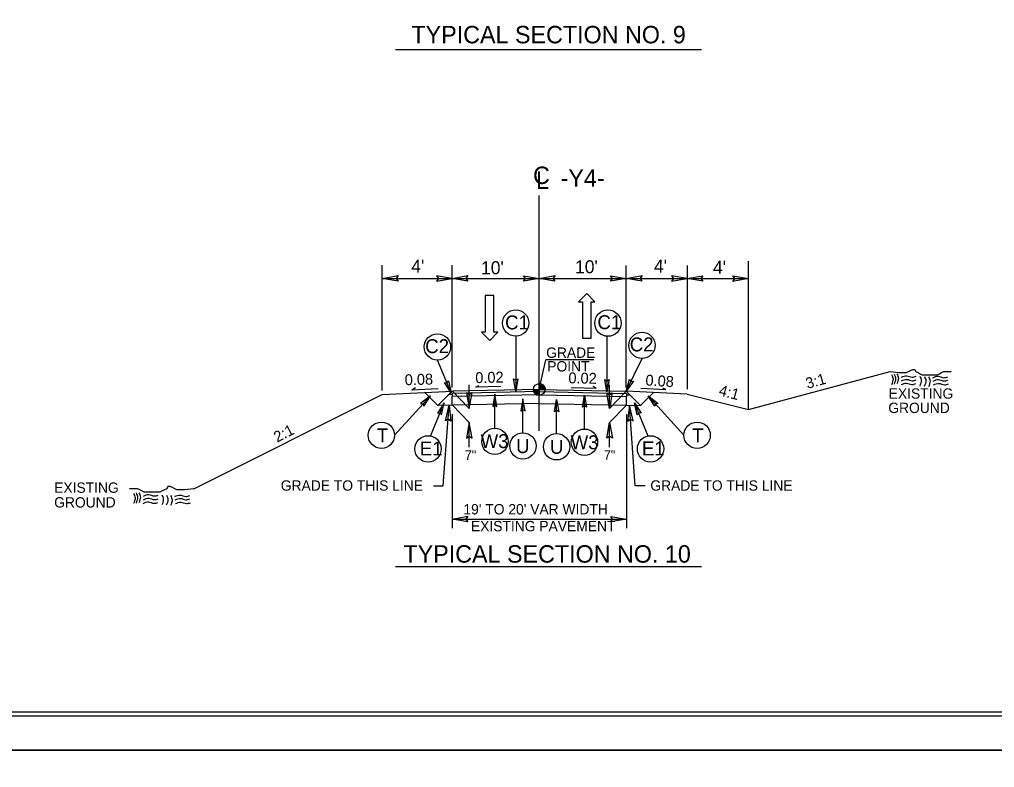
# Model space of a CAD drawing. Extents: x 573813 to 575363, y -54752 to -53123.
# Drawn here: x 574786.5 to 574913.7, y -54005.6 to -53908 of the extents above; entities that cross this region are included whole.
import ezdxf

# ---------------------------------------------------------------- set-up
doc = ezdxf.new("R2010")
doc.units = 0
for name, color, linetype in [('Old_Level_1', 7, 'Continuous'), ('Old_Level_11', 7, 'Continuous'), ('Old_Level_2', 7, 'Continuous'), ('Old_Level_3', 7, 'Continuous'), ('Prop Lane Arrow CELL', 7, 'Continuous'), ('Prop Pavement Schedule Description CELL', 7, 'Continuous'), ('Sheet Cutting Line CELL', 7, 'Continuous'), ('Sheet Plot Border Inside CELL', 7, 'Continuous'), ('Sheet Plot Border Outside CELL', 7, 'Continuous'), ('Sheet Typical CELL', 7, 'Continuous'), ('Typical Grade Point Symbol CELL', 7, 'Continuous'), ('Typical ID Circle CELL', 7, 'Continuous'), ('Typical Terminator CELL', 7, 'Continuous'), ('Typical Text ID Circle CELL', 7, 'Continuous')]:
    doc.layers.add(name, color=color, linetype=linetype)

msp = doc.modelspace()

# ---------------------------------------------------------------- linework, layer by layer
at = {"layer": 'Old_Level_1'}
for p, q in [((574881.63, -53958.84), (574900.11, -53953.9)), ((574833.82, -53956.89), (574843, -53956.47)), ((574839.33, -53956.58), (574841.08, -53958.33)), ((574842.93, -53956.47), (574841.08, -53958.33)), ((574854.31, -53956.52), (574842.93, -53956.75)), ((574842.93, -53956.75), (574842.94, -53957.16)), ((574854.31, -53956.23), (574843, -53956.47)), ((574846.02, -53955.93), (574846.4, -53955.74)), ((574849.29, -53955.86), (574846.02, -53955.93)), ((574854.31, -53956.23), (574865.66, -53956.47)), ((574854.31, -53956.52), (574865.68, -53956.75)), ((574858.47, -53955.98), (574861.74, -53956.05)), ((574861.74, -53956.05), (574861.36, -53955.86)), ((574865.66, -53956.47), (574867.52, -53958.33)), ((574873.63, -53956.84), (574865.66, -53956.47)), ((574865.68, -53956.75), (574865.68, -53957.16)), ((574869.21, -53956.63), (574867.52, -53958.33)), ((574809.23, -53969.19), (574833.82, -53956.89)), ((574842.94, -53956.88), (574842.52, -53956.89)), ((574854.31, -53956.94), (574842.94, -53957.17)), ((574842.94, -53958.29), (574842.94, -53957.16)), ((574854.31, -53956.94), (574865.68, -53957.16)), ((574865.68, -53956.92), (574866.12, -53956.93)), ((574865.68, -53958.29), (574865.68, -53957.16)), ((574873.63, -53956.84), (574881.63, -53958.84)), ((574842.94, -53958.29), (574841.08, -53958.33)), ((574854.31, -53958.05), (574842.94, -53958.29)), ((574854.31, -53958.05), (574865.68, -53958.29)), ((574865.68, -53958.29), (574867.52, -53958.33))]:
    msp.add_line(p, q, dxfattribs=at)
for points in [[(574900.11, -53953.9), (574901.23, -53954.04), (574901.51, -53954.04), (574901.93, -53954.04), (574902.21, -53954.04), (574902.49, -53953.9), (574902.77, -53953.76), (574903.05, -53953.62), (574903.33, -53953.62), (574903.47, -53953.9), (574903.75, -53954.04), (574904.03, -53954.18), (574904.31, -53954.32), (574904.59, -53954.32), (574904.87, -53954.32), (574905.15, -53954.32), (574905.43, -53954.32), (574905.71, -53954.32), (574905.99, -53954.32), (574906.27, -53954.32), (574906.55, -53954.18), (574906.83, -53954.04), (574907.11, -53953.9), (574907.53, -53953.9), (574907.81, -53953.9), (574908.09, -53953.9)], [(574809.23, -53969.19), (574808.05, -53969.34), (574807.75, -53969.34), (574807.31, -53969.34), (574807.02, -53969.34), (574806.72, -53969.19), (574806.43, -53969.04), (574806.13, -53968.89), (574805.84, -53968.89), (574805.69, -53969.19), (574805.39, -53969.34), (574805.1, -53969.48), (574804.8, -53969.63), (574804.51, -53969.63), (574804.21, -53969.63), (574803.92, -53969.63), (574803.62, -53969.63), (574803.33, -53969.63), (574803.03, -53969.63), (574802.74, -53969.63), (574802.44, -53969.48), (574802.15, -53969.34), (574801.85, -53969.19), (574801.41, -53969.19), (574801.12, -53969.19), (574800.82, -53969.19)]]:
    msp.add_lwpolyline(points, dxfattribs=at)
at = {"layer": 'Old_Level_11'}
for p, q in [((574835.54, -53911.9), (574875.5, -53911.9)), ((574833.82, -53956.36), (574833.82, -53940.02)), ((574842.93, -53956), (574842.93, -53940.02)), ((574865.66, -53956), (574865.66, -53940.06)), ((574873.63, -53940.06), (574873.63, -53956.2)), ((574881.63, -53958.75), (574881.63, -53939.51)), ((574833.82, -53941.75), (574842.93, -53941.76)), ((574842.93, -53941.76), (574854.31, -53941.76)), ((574854.31, -53941.76), (574865.66, -53941.76)), ((574865.66, -53941.76), (574873.63, -53941.77)), ((574873.63, -53941.77), (574881.63, -53941.77)), ((574854.31, -53956.23), (574855.16, -53952.36)), ((574861.42, -53952.36), (574855.16, -53952.36)), ((574843, -53956.46), (574845.18, -53958.72)), ((574845.18, -53958.72), (574845.18, -53955.65)), ((574863.48, -53958.72), (574863.48, -53955.65)), ((574865.66, -53956.47), (574863.48, -53958.72)), ((574835.42, -53962.21), (574840.09, -53957.07)), ((574873.19, -53962.21), (574868.53, -53957.07)), ((574841.78, -53968.79), (574842.54, -53958.29)), ((574842.99, -53958.29), (574845.17, -53960.55)), ((574865.68, -53958.29), (574863.49, -53960.55)), ((574866.84, -53968.79), (574866.07, -53958.29)), ((574842.94, -53959.46), (574842.94, -53974.33)), ((574845.17, -53963.76), (574845.17, -53960.55)), ((574863.49, -53963.76), (574863.49, -53960.55)), ((574865.68, -53959.46), (574865.68, -53974.33)), ((574840.49, -53968.79), (574841.78, -53968.79)), ((574868.12, -53968.79), (574866.84, -53968.79)), ((574842.94, -53973.14), (574865.68, -53973.14)), ((574835.54, -53979.32), (574875.5, -53979.32))]:
    msp.add_line(p, q, dxfattribs=at)
for points in [[(574835.87, -53942.1), (574833.82, -53941.75), (574835.88, -53941.39), (574835.62, -53941.75)], [(574840.89, -53942.12), (574842.93, -53941.76), (574840.88, -53941.4), (574841.14, -53941.76)], [(574844.98, -53942.11), (574842.93, -53941.76), (574844.99, -53941.39), (574844.73, -53941.76)], [(574852.26, -53941.41), (574854.31, -53941.76), (574852.25, -53942.12), (574852.51, -53941.76)], [(574856.35, -53942.11), (574854.31, -53941.76), (574856.37, -53941.39), (574856.1, -53941.76)], [(574863.61, -53941.41), (574865.66, -53941.76), (574863.6, -53942.12), (574863.86, -53941.76)], [(574867.71, -53942.11), (574865.66, -53941.76), (574867.72, -53941.39), (574867.46, -53941.76)], [(574871.58, -53942.12), (574873.63, -53941.77), (574871.57, -53941.41), (574871.83, -53941.77)], [(574875.67, -53942.12), (574873.63, -53941.77), (574875.68, -53941.41), (574875.42, -53941.77)], [(574879.58, -53941.42), (574881.63, -53941.77), (574879.57, -53942.13), (574879.83, -53941.77)], [(574844.83, -53956.68), (574845.18, -53958.72), (574845.55, -53956.66), (574845.18, -53956.93)], [(574863.84, -53956.68), (574863.48, -53958.72), (574863.12, -53956.66), (574863.48, -53956.93)], [(574842.07, -53960.32), (574842.54, -53958.29), (574842.78, -53960.37), (574842.43, -53960.09)], [(574866.55, -53960.32), (574866.07, -53958.29), (574865.84, -53960.37), (574866.18, -53960.09)], [(574845.53, -53962.6), (574845.17, -53960.55), (574844.81, -53962.61), (574845.17, -53962.35)], [(574863.14, -53962.6), (574863.49, -53960.55), (574863.86, -53962.61), (574863.49, -53962.35)], [(574844.98, -53973.5), (574842.94, -53973.14), (574845, -53972.78), (574844.73, -53973.14)], [(574863.63, -53972.79), (574865.68, -53973.14), (574863.62, -53973.51), (574863.88, -53973.14)]]:
    msp.add_lwpolyline(points, close=True, dxfattribs=at)
at = {"layer": 'Old_Level_2'}
for p, q in [((574854.31, -53961.65), (574854.31, -53930.93)), ((574837.68, -53956.28), (574838.14, -53955.98)), ((574837.68, -53956.28), (574841.11, -53956.11)), ((574867.58, -53956.05), (574870.83, -53956.24)), ((574870.83, -53956.24), (574870.45, -53956.06))]:
    msp.add_line(p, q, dxfattribs=at)
for points in [[(574900.99, -53954.2), (574901.18, -53954.77), (574900.97, -53955.52)], [(574900.99, -53954.2), (574901.18, -53954.77), (574900.97, -53955.52)], [(574900.3, -53954.3), (574900.49, -53954.87), (574900.29, -53955.62)], [(574900.3, -53954.3), (574900.49, -53954.87), (574900.29, -53955.62)], [(574900.63, -53954.24), (574900.82, -53954.81), (574900.62, -53955.55)], [(574900.63, -53954.24), (574900.82, -53954.81), (574900.62, -53955.55)], [(574901.54, -53955.6), (574902.22, -53955.41), (574902.95, -53955.59), (574903.47, -53955.47)], [(574901.54, -53955.6), (574902.22, -53955.41), (574902.95, -53955.59), (574903.47, -53955.47)], [(574901.59, -53954.64), (574902.27, -53954.45), (574903, -53954.63), (574903.52, -53954.51)], [(574901.59, -53955.12), (574902.27, -53954.92), (574902.99, -53955.11), (574903.51, -53954.99)], [(574901.59, -53955.12), (574902.27, -53954.92), (574902.99, -53955.11), (574903.51, -53954.99)], [(574903.98, -53954.48), (574904.17, -53955.05), (574903.97, -53955.79)], [(574903.98, -53954.48), (574904.17, -53955.05), (574903.97, -53955.79)], [(574904.58, -53954.53), (574904.77, -53955.09), (574904.57, -53955.84)], [(574904.58, -53954.53), (574904.77, -53955.09), (574904.57, -53955.84)], [(574905.13, -53954.58), (574905.32, -53955.14), (574905.12, -53955.89)], [(574905.13, -53954.58), (574905.32, -53955.14), (574905.12, -53955.89)], [(574905.7, -53954.71), (574906.38, -53954.51), (574907.1, -53954.7), (574907.63, -53954.58)], [(574905.72, -53955.14), (574906.4, -53954.94), (574907.12, -53955.13), (574907.64, -53955.01)], [(574905.72, -53955.14), (574906.4, -53954.94), (574907.12, -53955.13), (574907.64, -53955.01)], [(574905.79, -53955.63), (574906.47, -53955.44), (574907.19, -53955.62), (574907.71, -53955.5)], [(574905.79, -53955.63), (574906.47, -53955.44), (574907.19, -53955.62), (574907.71, -53955.5)], [(574801.36, -53969.81), (574801.55, -53970.37), (574801.34, -53971.12)], [(574801.36, -53969.81), (574801.55, -53970.37), (574801.34, -53971.12)], [(574801.69, -53969.74), (574801.88, -53970.31), (574801.67, -53971.06)], [(574801.69, -53969.74), (574801.88, -53970.31), (574801.67, -53971.06)], [(574802.04, -53969.7), (574802.24, -53970.27), (574802.03, -53971.02)], [(574802.04, -53969.7), (574802.24, -53970.27), (574802.03, -53971.02)], [(574802.65, -53970.14), (574803.33, -53969.95), (574804.06, -53970.13), (574804.58, -53970.01)], [(574802.65, -53970.14), (574803.33, -53969.95), (574804.06, -53970.13), (574804.58, -53970.01)], [(574802.65, -53970.62), (574803.33, -53970.43), (574804.05, -53970.61), (574804.57, -53970.49)], [(574802.65, -53970.62), (574803.33, -53970.43), (574804.05, -53970.61), (574804.57, -53970.49)], [(574805.04, -53969.98), (574805.23, -53970.55), (574805.03, -53971.3)], [(574805.04, -53969.98), (574805.23, -53970.55), (574805.03, -53971.3)], [(574805.64, -53970.03), (574805.83, -53970.59), (574805.62, -53971.34)], [(574805.64, -53970.03), (574805.83, -53970.59), (574805.62, -53971.34)], [(574806.19, -53970.08), (574806.38, -53970.64), (574806.17, -53971.39)], [(574806.19, -53970.08), (574806.38, -53970.64), (574806.17, -53971.39)], [(574806.75, -53970.21), (574807.44, -53970.01), (574808.16, -53970.2), (574808.68, -53970.08)], [(574806.75, -53970.21), (574807.44, -53970.01), (574808.16, -53970.2), (574808.68, -53970.08)], [(574806.77, -53970.64), (574807.46, -53970.44), (574808.18, -53970.63), (574808.7, -53970.51)], [(574806.77, -53970.64), (574807.46, -53970.44), (574808.18, -53970.63), (574808.7, -53970.51)], [(574802.59, -53971.1), (574803.28, -53970.91), (574804, -53971.09), (574804.52, -53970.97)], [(574802.59, -53971.1), (574803.28, -53970.91), (574804, -53971.09), (574804.52, -53970.97)], [(574806.84, -53971.13), (574807.53, -53970.94), (574808.25, -53971.12), (574808.77, -53971.01)], [(574806.84, -53971.13), (574807.53, -53970.94), (574808.25, -53971.12), (574808.77, -53971.01)]]:
    msp.add_spline(points, degree=3, dxfattribs=at)
at = {"layer": 'Prop Lane Arrow CELL'}
for p, q in [((574847.26, -53943.99), (574847.26, -53948.76)), ((574848.39, -53943.99), (574847.26, -53943.99)), ((574848.39, -53948.76), (574848.39, -53943.99)), ((574860.52, -53943.72), (574859.43, -53944.79)), ((574861.58, -53944.79), (574860.52, -53943.72)), ((574859.43, -53944.79), (574859.94, -53944.79)), ((574859.94, -53944.79), (574859.94, -53949.56)), ((574861.07, -53949.56), (574861.07, -53944.79)), ((574861.07, -53944.79), (574861.58, -53944.79)), ((574847.26, -53948.76), (574846.75, -53948.76)), ((574846.75, -53948.76), (574847.84, -53949.84)), ((574847.84, -53949.84), (574848.9, -53948.76)), ((574848.9, -53948.76), (574848.39, -53948.76)), ((574859.94, -53949.56), (574861.07, -53949.56))]:
    msp.add_line(p, q, dxfattribs=at)
at = {"layer": 'Sheet Cutting Line CELL'}
for p, q in [((575006.71, -54003.31), (574669.73, -54003.31)), ((574669.73, -54003.31), (575006.71, -54003.31))]:
    msp.add_line(p, q, dxfattribs=at)
at = {"layer": 'Sheet Plot Border Inside CELL'}
msp.add_lwpolyline([(575005.81, -53787.68), (574672.33, -53787.68), (574672.33, -53998.81), (575005.81, -53998.81)], close=True, dxfattribs=at)
at = {"layer": 'Sheet Plot Border Outside CELL'}
for p, q in [((574669.73, -54003.31), (575006.71, -54003.31)), ((575006.71, -54003.31), (574669.73, -54003.31))]:
    msp.add_line(p, q, dxfattribs=at)
for points in [[(575006.71, -53783.19), (574669.73, -53783.19), (574669.73, -54003.31), (575006.71, -54003.31)], [(575006.71, -54003.31), (574669.73, -54003.31), (574669.73, -54223.42), (575006.71, -54223.42)]]:
    msp.add_lwpolyline(points, close=True, dxfattribs=at)
at = {"layer": 'Sheet Typical CELL'}
msp.add_lwpolyline([(575003.31, -53788.19), (574703.15, -53788.19), (574703.15, -53998.3), (575003.31, -53998.3)], close=True, dxfattribs=at)
at = {"layer": 'Typical Grade Point Symbol CELL'}
for p, q in [((574854.31, -53956.23), (574854.31, -53955.47)), ((574853.54, -53956.23), (574854.31, -53956.23)), ((574855.07, -53956.23), (574854.31, -53956.23)), ((574854.31, -53957), (574854.31, -53956.23)), ((574854.31, -53956.23), (574854.31, -53957))]:
    msp.add_line(p, q, dxfattribs=at)
for points in [[(574854.31, -53955.47), (574854.31, -53955.47), (574854.31, -53956.23)], [(574854.33, -53955.47), (574854.33, -53956.23)], [(574854.34, -53955.47), (574854.34, -53956.23)], [(574854.36, -53955.47), (574854.36, -53956.23)], [(574854.38, -53955.47), (574854.38, -53956.23)], [(574854.39, -53955.48), (574854.39, -53956.23)], [(574854.41, -53955.48), (574854.41, -53956.23)], [(574854.42, -53955.48), (574854.42, -53956.23)], [(574854.44, -53955.48), (574854.44, -53956.23)], [(574854.45, -53955.48), (574854.45, -53956.23)], [(574854.47, -53955.49), (574854.47, -53956.23)], [(574854.48, -53955.49), (574854.48, -53956.23)], [(574853.55, -53956.23), (574853.55, -53956.32)], [(574853.56, -53956.23), (574853.56, -53956.41)], [(574853.58, -53956.23), (574853.58, -53956.46)], [(574853.59, -53956.23), (574853.59, -53956.51)], [(574853.61, -53956.23), (574853.61, -53956.54)], [(574853.62, -53956.23), (574853.62, -53956.57)], [(574853.64, -53956.23), (574853.64, -53956.6)], [(574853.65, -53956.23), (574853.65, -53956.63)], [(574853.67, -53956.23), (574853.67, -53956.65)], [(574853.69, -53956.23), (574853.69, -53956.68)], [(574853.7, -53956.23), (574853.7, -53956.7)], [(574853.72, -53956.23), (574853.72, -53956.72)], [(574853.73, -53956.23), (574853.73, -53956.73)], [(574853.75, -53956.23), (574853.75, -53956.75)], [(574853.76, -53956.23), (574853.76, -53956.77)], [(574853.78, -53956.23), (574853.78, -53956.78)], [(574853.79, -53956.23), (574853.79, -53956.8)], [(574853.81, -53956.23), (574853.81, -53956.81)], [(574853.82, -53956.23), (574853.82, -53956.82)], [(574853.84, -53956.23), (574853.84, -53956.84)], [(574853.85, -53956.23), (574853.85, -53956.85)], [(574853.87, -53956.23), (574853.87, -53956.86)], [(574853.88, -53956.23), (574853.88, -53956.87)], [(574853.9, -53956.23), (574853.9, -53956.88)], [(574853.91, -53956.23), (574853.91, -53956.89)], [(574853.93, -53956.23), (574853.93, -53956.9)], [(574853.94, -53956.23), (574853.94, -53956.91)], [(574853.96, -53956.23), (574853.96, -53956.91)], [(574853.98, -53956.23), (574853.98, -53956.92)], [(574853.99, -53956.23), (574853.99, -53956.93)], [(574854.01, -53956.23), (574854.01, -53956.93)], [(574854.02, -53956.23), (574854.02, -53956.94)], [(574854.04, -53956.23), (574854.04, -53956.95)], [(574854.05, -53956.23), (574854.05, -53956.95)], [(574854.07, -53956.23), (574854.07, -53956.96)], [(574854.08, -53956.23), (574854.08, -53956.96)], [(574854.1, -53956.23), (574854.1, -53956.97)], [(574854.11, -53956.23), (574854.11, -53956.97)], [(574854.13, -53956.23), (574854.13, -53956.97)], [(574854.14, -53956.23), (574854.14, -53956.98)], [(574854.16, -53956.23), (574854.16, -53956.98)], [(574854.17, -53956.23), (574854.17, -53956.99)], [(574854.19, -53956.23), (574854.19, -53956.99)], [(574854.2, -53956.23), (574854.2, -53956.99)], [(574854.22, -53956.23), (574854.22, -53956.99)], [(574854.23, -53956.23), (574854.23, -53956.99)], [(574854.25, -53956.23), (574854.25, -53957)], [(574854.27, -53956.23), (574854.27, -53957)], [(574854.28, -53956.23), (574854.28, -53957)], [(574854.3, -53956.23), (574854.3, -53957), (574854.3, -53957)], [(574854.5, -53955.49), (574854.5, -53956.23)], [(574854.51, -53955.5), (574854.51, -53956.23)], [(574854.53, -53955.5), (574854.53, -53956.23)], [(574854.54, -53955.51), (574854.54, -53956.23)], [(574854.56, -53955.51), (574854.56, -53956.23)], [(574854.57, -53955.52), (574854.57, -53956.23)], [(574854.59, -53955.52), (574854.59, -53956.23)], [(574854.6, -53955.53), (574854.6, -53956.23)], [(574854.62, -53955.54), (574854.62, -53956.23)], [(574854.63, -53955.54), (574854.63, -53956.23)], [(574854.65, -53955.55), (574854.65, -53956.23)], [(574854.67, -53955.56), (574854.67, -53956.23)], [(574854.68, -53955.57), (574854.68, -53956.23)], [(574854.7, -53955.58), (574854.7, -53956.23)], [(574854.71, -53955.59), (574854.71, -53956.23)], [(574854.73, -53955.6), (574854.73, -53956.23)], [(574854.74, -53955.61), (574854.74, -53956.23)], [(574854.76, -53955.62), (574854.76, -53956.23)], [(574854.77, -53955.63), (574854.77, -53956.23)], [(574854.79, -53955.64), (574854.79, -53956.23)], [(574854.8, -53955.65), (574854.8, -53956.23)], [(574854.82, -53955.67), (574854.82, -53956.23)], [(574854.83, -53955.68), (574854.83, -53956.23)], [(574854.85, -53955.7), (574854.85, -53956.23)], [(574854.86, -53955.71), (574854.86, -53956.23)], [(574854.88, -53955.73), (574854.88, -53956.23)], [(574854.89, -53955.75), (574854.89, -53956.23)], [(574854.91, -53955.77), (574854.91, -53956.23)], [(574854.93, -53955.79), (574854.93, -53956.23)], [(574854.94, -53955.81), (574854.94, -53956.23)], [(574854.96, -53955.83), (574854.96, -53956.23)], [(574854.97, -53955.86), (574854.97, -53956.23)], [(574854.99, -53955.88), (574854.99, -53956.23)], [(574855, -53955.92), (574855, -53956.23)], [(574855.02, -53955.95), (574855.02, -53956.23)], [(574855.03, -53955.99), (574855.03, -53956.23)], [(574855.05, -53956.05), (574855.05, -53956.23)], [(574855.06, -53956.13), (574855.06, -53956.23)]]:
    msp.add_lwpolyline(points, dxfattribs=at)
msp.add_circle((574854.31, -53956.23), 0.763, dxfattribs=at)
for start, end in [(359.9905, 89.9905), (179.9905, 269.9905)]:
    msp.add_arc((574854.31, -53956.23), 0.763, start, end, dxfattribs=at)
at = {"layer": 'Typical ID Circle CELL'}
for p, q in [((574851.23, -53949.29), (574851.23, -53956.44)), ((574863.15, -53949.29), (574863.15, -53956.54)), ((574842.79, -53956.69), (574841.02, -53952.4)), ((574865.66, -53956.47), (574867.72, -53952.19)), ((574840.09, -53962.31), (574841.89, -53957.98)), ((574848.52, -53961.29), (574848.52, -53956.85)), ((574852.18, -53961.89), (574852.18, -53957.45)), ((574856.57, -53961.99), (574856.57, -53957.56)), ((574860.21, -53961.4), (574860.21, -53956.96)), ((574868.53, -53962.31), (574866.72, -53957.98))]:
    msp.add_line(p, q, dxfattribs=at)
for centre in [(574851.23, -53947.57), (574863.27, -53947.58), (574841.02, -53950.69), (574867.72, -53950.48), (574833.7, -53962.21), (574874.91, -53962.21), (574848.52, -53963.01), (574860.21, -53963.12), (574839.79, -53963.99), (574852.18, -53963.61), (574856.57, -53963.71), (574868.83, -53963.99)]:
    msp.add_circle(centre, 1.72, dxfattribs=at)
at = {"layer": 'Typical Terminator CELL'}
for points in [[(574842.44, -53955.12), (574842.79, -53956.69), (574841.92, -53955.32), (574842.26, -53955.4)], [(574851.5, -53954.85), (574851.23, -53956.44), (574850.95, -53954.84), (574851.23, -53955.04)], [(574863.43, -53954.95), (574863.15, -53956.54), (574862.87, -53954.95), (574863.15, -53955.15)], [(574866.6, -53955.16), (574865.66, -53956.47), (574866.1, -53954.91), (574866.27, -53955.21)], [(574839.22, -53958.43), (574840.09, -53957.07), (574838.8, -53958.07), (574839.15, -53958.11)], [(574841.53, -53959.55), (574841.89, -53957.98), (574841.02, -53959.35), (574841.36, -53959.27)], [(574848.79, -53958.44), (574848.52, -53956.85), (574848.24, -53958.45), (574848.52, -53958.25)], [(574852.46, -53959.04), (574852.18, -53957.45), (574851.9, -53959.05), (574852.18, -53958.85)], [(574856.3, -53959.15), (574856.57, -53957.56), (574856.85, -53959.15), (574856.57, -53958.95)], [(574859.94, -53958.55), (574860.21, -53956.96), (574860.49, -53958.56), (574860.21, -53958.36)], [(574867.08, -53959.55), (574866.72, -53957.98), (574867.6, -53959.35), (574867.26, -53959.27)], [(574869.39, -53958.43), (574868.53, -53957.07), (574869.81, -53958.07), (574869.47, -53958.11)]]:
    msp.add_lwpolyline(points, close=True, dxfattribs=at)

# ---------------------------------------------------------------- texts
at = {"layer": 'Old_Level_1'}
for s, height, rotation, p in [('TYPICAL SECTION NO. 9', 2.2739, 360, (574837.62, -53911.08)), ('0.08', 1.421, 1.6633, (574836.77, -53955.69)), ('0.02', 1.421, 1.1919, (574845.97, -53955.41)), ('0.02', 1.421, 358.8084, (574858.1, -53955.43)), ('3:1', 1.421, 15.635, (574889.31, -53956.17)), ('0.08', 1.421, 356.5794, (574868.14, -53955.71)), ('4:1', 1.421, 345.3432, (574877.65, -53956.97)), ('EXISTING', 1.35, 360, (574899.92, -53957.44)), ('GROUND', 1.35, 360, (574899.87, -53959.31)), ('2:1', 1.421, 27.0855, (574820.1, -53963.18)), ('EXISTING', 1.35, 360, (574790.99, -53969.72)), ('GROUND', 1.35, 360, (574790.99, -53971.64)), ('TYPICAL SECTION NO. 10', 2.2739, 360, (574836.58, -53978.83))]:
    msp.add_text(s, height=height, rotation=rotation, dxfattribs=at).set_placement(p)
at = {"layer": 'Old_Level_11'}
for s, height, rotation, p in [("10'", 1.705, 360, (574846.71, -53941.21)), ("10'", 1.705, 360, (574858.98, -53941.08)), ("4'", 1.705, 360, (574876.99, -53941.15)), ('GRADE TO THIS LINE', 1.3502, 360, (574820.57, -53969.44)), ('GRADE TO THIS LINE', 1.3502, 0, (574868.81, -53969.44)), ("19' TO 20' VAR WIDTH ", 1.3502, 360, (574844.41, -53972.54)), ('EXISTING PAVEMENT', 1.3502, 360, (574845.39, -53974.74))]:
    msp.add_text(s, height=height, rotation=rotation, dxfattribs=at).set_placement(p)
at = {"layer": 'Old_Level_2'}
for s, rotation, p in [('C', 360, (574853.5, -53929.43)), ('L', 359.9469, (574853.89, -53930.07))]:
    msp.add_text(s, height=2.27, rotation=rotation, dxfattribs=at).set_placement(p)
at = {"layer": 'Old_Level_3'}
for s, height, rotation, p in [('-Y4-', 2.274, 0, (574857.09, -53929.8)), ("4'", 1.705, 359.8329, (574837.6, -53941)), ("4'", 1.705, 359.8329, (574869.28, -53941)), ('GRADE', 1.35, 360, (574855.21, -53952.11)), ('POINT', 1.35, 360, (574855.35, -53953.89))]:
    msp.add_text(s, height=height, rotation=rotation, dxfattribs=at).set_placement(p)
at = {"layer": 'Prop Pavement Schedule Description CELL'}
for s, height, p in [('C1', 1.819, (574849.85, -53948.4)), ('C1', 1.819, (574861.9, -53948.37)), ('C2', 1.819, (574839.42, -53951.5)), ('C2', 1.819, (574866.12, -53951.27)), ('T', 1.82, (574833.1, -53963.14)), ('E1', 1.819, (574838.72, -53964.85)), ('W3', 1.819, (574846.65, -53963.89)), ('U', 1.82, (574851.28, -53964.54)), ('U', 1.82, (574855.7, -53964.63)), ('W3', 1.819, (574858.4, -53964.04)), ('E1', 1.819, (574867.71, -53964.84))]:
    msp.add_text(s, height=height, rotation=360, dxfattribs=at).set_placement(p)
msp.add_text('T', height=1.82, dxfattribs=at).set_placement((574874.28, -53963.14))
at = {"layer": 'Typical Text ID Circle CELL'}
for p in [(574844.59, -53965.42), (574862.74, -53965.41)]:
    msp.add_text('7"', height=1.23, dxfattribs=at).set_placement(p)

doc.saveas('drawing.dxf')
